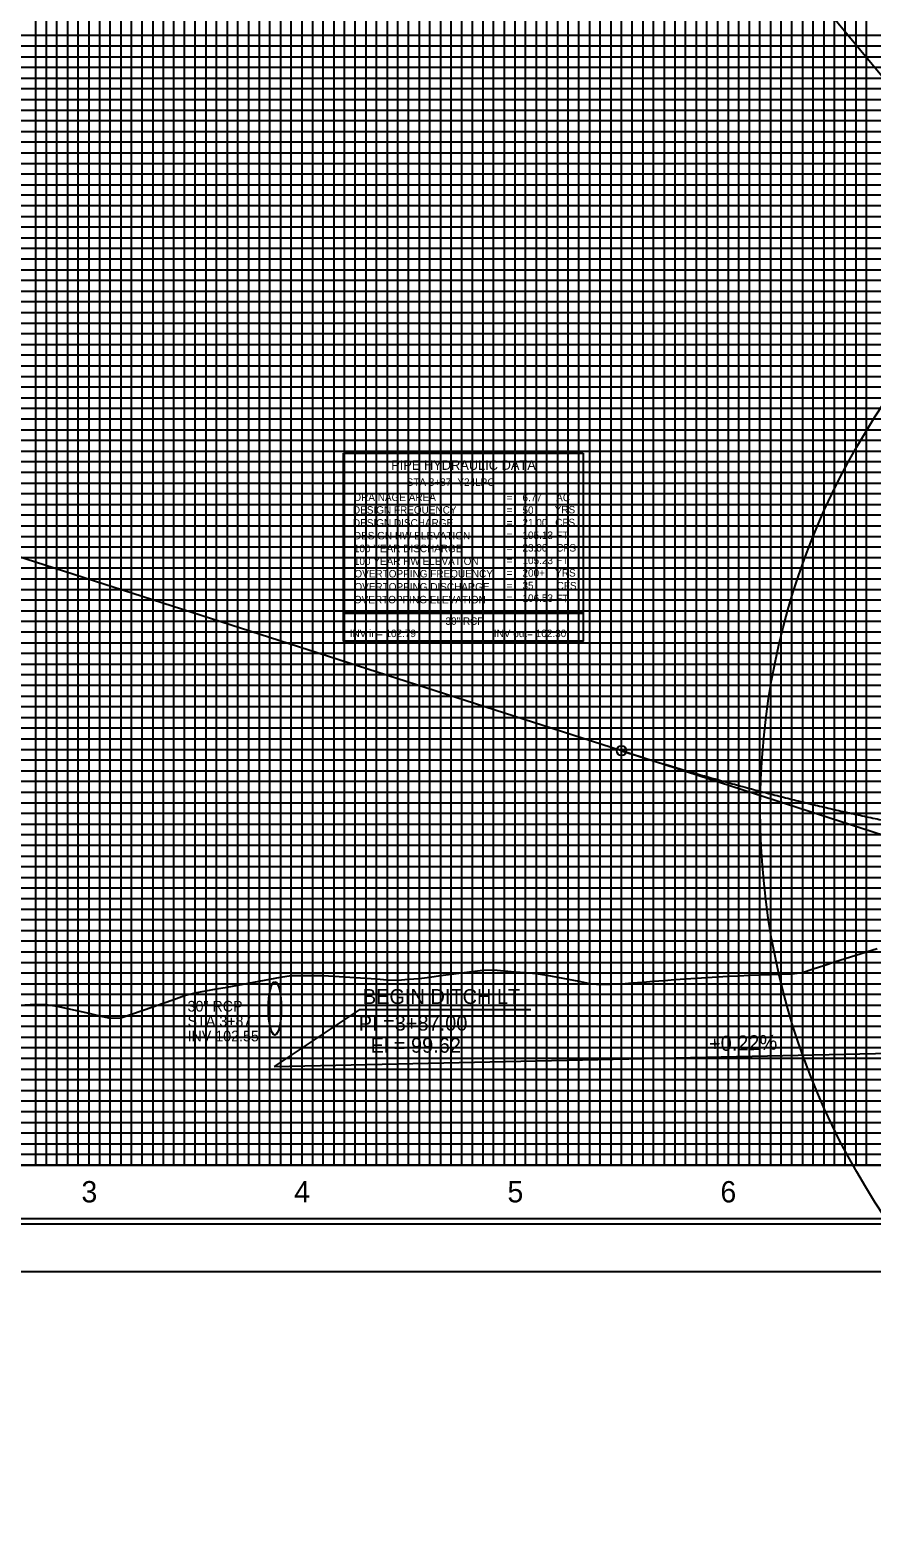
# Model space of a CAD drawing. Extents: x 2345490 to 2445302, y 465165 to 573888.
# Drawn here: x 2411168 to 2411563, y 523031 to 523738 of the extents above; entities that cross this region are included whole.
import ezdxf

# ---------------------------------------------------------------- set-up
doc = ezdxf.new("R2010")
doc.units = 0
for name, color, linetype in [('Old_Level_1', 7, 'Continuous'), ('Old_Level_18', 7, 'Continuous'), ('Old_Level_2', 7, 'Continuous'), ('Old_Level_3', 7, 'Continuous'), ('Old_Level_4', 7, 'Continuous'), ('Old_Level_41', 7, 'Continuous'), ('Old_Level_42', 7, 'Continuous'), ('Old_Level_43', 7, 'Continuous'), ('Old_Level_50', 7, 'Continuous'), ('Old_Level_51', 7, 'Continuous'), ('Old_Level_62', 7, 'Continuous'), ('Old_Level_63', 7, 'Continuous')]:
    doc.layers.add(name, color=color, linetype=linetype)

msp = doc.modelspace()

# ---------------------------------------------------------------- linework, layer by layer
at = {"layer": 'Old_Level_1'}
for points in [[(2411395.325, 523296.698), (2411400.325, 523296.28025), (2411405.325, 523295.859), (2411410.325, 523295.0405), (2411415.325, 523294.08975), (2411420.325, 523293.13575), (2411425.325, 523292.17875), (2411430.325, 523291.21925), (2411435.325, 523290.67475), (2411440.325, 523290.81275), (2411445.325, 523290.93675), (2411450.325, 523291.38475), (2411455.325, 523291.82125), (2411460.325, 523292.23725), (2411465.325, 523292.6325), (2411470.325, 523293.007), (2411475.325, 523293.36075), (2411480.325, 523293.69325), (2411485.325, 523294.00475), (2411490.325, 523294.295), (2411495.325, 523294.564), (2411500.325, 523294.8115), (2411505.325, 523295.03775), (2411510.325, 523295.24225), (2411515.325, 523295.42525), (2411520.325, 523295.5865), (2411525.325, 523295.72625), (2411530.325, 523296.289), (2411535.325, 523297.9575), (2411540.325, 523299.60925), (2411545.325, 523301.24425), (2411550.325, 523302.8615), (2411555.325, 523304.461), (2411560.325, 523306.042), (2411565.325, 523307.60375)], [(2411165.325, 523281.2105), (2411170.325, 523281.39525), (2411175.325, 523281.234), (2411180.325, 523280.5065), (2411185.325, 523279.378), (2411190.325, 523278.26325), (2411195.325, 523277.163), (2411200.325, 523276.01325), (2411205.325, 523274.81025), (2411210.325, 523275.07525), (2411215.325, 523276.74475), (2411220.325, 523278.4395), (2411225.325, 523280.15925), (2411230.325, 523281.90325), (2411235.325, 523283.67075), (2411240.325, 523285.4615), (2411245.325, 523286.84525), (2411250.325, 523287.71675), (2411255.325, 523288.597), (2411260.325, 523289.48575), (2411265.325, 523290.38325), (2411270.325, 523291.28875), (2411275.325, 523292.202), (2411280.325, 523293.123), (2411285.325, 523294.059), (2411290.325, 523294.87225), (2411295.325, 523294.89825), (2411300.325, 523294.92275), (2411305.325, 523294.8635), (2411310.325, 523294.60675), (2411315.325, 523294.318), (2411320.325, 523293.9975), (2411325.325, 523293.64525), (2411330.325, 523293.26125), (2411335.325, 523292.84575), (2411340.325, 523292.77925), (2411345.325, 523293.12), (2411350.325, 523293.44), (2411355.325, 523294.1505), (2411360.325, 523294.84575), (2411365.325, 523295.52575), (2411370.325, 523296.19025), (2411375.325, 523296.839), (2411380.325, 523297.47175), (2411385.325, 523297.523), (2411390.325, 523297.11225), (2411395.325, 523296.698)]]:
    msp.add_lwpolyline(points, dxfattribs=at)
at = {"layer": 'Old_Level_18'}
msp.add_lwpolyline([(2412345.325, 524230.9495), (2410845.325, 524230.9495), (2410845.325, 523180.9495), (2412345.325, 523180.9495)], close=True, dxfattribs=at)
at = {"layer": 'Old_Level_2'}
for p, q in [((2411087.325, 523515.7495), (2411445.325, 523400.394)), ((2411445.325, 523400.394), (2411642.70775, 523336.793))]:
    msp.add_line(p, q, dxfattribs=at)
msp.add_circle((2411445.325, 523400.394), 2.25, dxfattribs=at)
msp.add_spline([(2411445.325, 523400.394), (2411453.325, 523397.84575), (2411461.325, 523395.35625), (2411469.325, 523392.9255), (2411477.325, 523390.5535), (2411485.325, 523388.24025), (2411493.325, 523385.986), (2411501.325, 523383.7905), (2411509.325, 523381.654), (2411517.325, 523379.576), (2411525.325, 523377.557), (2411533.325, 523375.59675), (2411541.325, 523373.6955), (2411549.325, 523371.85275), (2411557.325, 523370.069), (2411565.325, 523368.34425), (2411573.325, 523366.678), (2411581.325, 523365.07075), (2411589.325, 523363.52225), (2411597.325, 523362.0325), (2411605.325, 523360.6015), (2411613.325, 523359.2295), (2411621.325, 523357.91625), (2411629.325, 523356.66175), (2411637.325, 523355.46625), (2411645.325, 523354.3295), (2411653.325, 523353.2515), (2411661.325, 523352.23225), (2411669.325, 523351.272), (2411677.325, 523350.3705), (2411685.325, 523349.52775), (2411693.325, 523348.74375), (2411701.325, 523348.01875), (2411709.325, 523347.3525), (2411717.325, 523346.745), (2411725.325, 523346.19625), (2411733.325, 523345.7065), (2411741.325, 523345.2755), (2411749.325, 523344.90325), (2411757.325, 523344.59), (2411765.325, 523344.33525), (2411773.325, 523344.1395), (2411781.325, 523344.00275), (2411789.325, 523343.9245), (2411797.325, 523343.90525), (2411805.325, 523343.94475), (2411813.325, 523344.043), (2411821.325, 523344.20025), (2411829.325, 523344.41625), (2411837.325, 523344.691), (2411845.325, 523345.0245)], degree=3, dxfattribs=at)
at = {"layer": 'Old_Level_3'}
for p, q in [((2411322.24661, 523278.74272), (2411282.325, 523252.1495)), ((2411402.79386, 523278.74272), (2411322.24661, 523278.74272)), ((2411282.325, 523252.1495), (2411800.325, 523263.4495))]:
    msp.add_line(p, q, dxfattribs=at)
at = {"layer": 'Old_Level_4'}
for p, q in [((2411314.85171, 523539.9715), (2411427.35171, 523539.9715)), ((2411314.85171, 523464.9715), (2411314.85171, 523539.9715)), ((2411427.35171, 523539.9715), (2411427.35171, 523464.9715)), ((2411427.35171, 523464.9715), (2411314.85171, 523464.9715))]:
    msp.add_line(p, q, dxfattribs=at)
msp.add_lwpolyline([(2411314.85171, 523464.9715), (2411427.35171, 523464.9715), (2411427.35171, 523451.7565), (2411314.85171, 523451.7565)], close=True, dxfattribs=at)
msp.add_ellipse((2411282.66201, 523279.45878), major_axis=(0, 12.5), ratio=0.238746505, dxfattribs=at)
at = {"layer": 'Old_Level_41'}
msp.add_line((2412345.325, 523205.9495), (2410845.325, 523205.9495), dxfattribs=at)
for points in [[(2411170.325, 524230.9495), (2411170.325, 523205.9495), (2411220.325, 523205.9495), (2411220.325, 524230.9495)], [(2411195.325, 524230.9495), (2411195.325, 523205.9495), (2411245.325, 523205.9495), (2411245.325, 524230.9495)], [(2411270.325, 524230.9495), (2411270.325, 523205.9495), (2411320.325, 523205.9495), (2411320.325, 524230.9495)], [(2411295.325, 524230.9495), (2411295.325, 523205.9495), (2411345.325, 523205.9495), (2411345.325, 524230.9495)], [(2411370.325, 524230.9495), (2411370.325, 523205.9495), (2411420.325, 523205.9495), (2411420.325, 524230.9495)], [(2411395.325, 524230.9495), (2411395.325, 523205.9495), (2411445.325, 523205.9495), (2411445.325, 524230.9495)], [(2411470.325, 524230.9495), (2411470.325, 523205.9495), (2411520.325, 523205.9495), (2411520.325, 524230.9495)], [(2411495.325, 524230.9495), (2411495.325, 523205.9495), (2411545.325, 523205.9495), (2411545.325, 524230.9495)], [(2412345.325, 523730.9495), (2410845.325, 523730.9495), (2410845.325, 523680.9495), (2412345.325, 523680.9495)], [(2412345.325, 523630.9495), (2410845.325, 523630.9495), (2410845.325, 523580.9495), (2412345.325, 523580.9495)], [(2412345.325, 523555.9495), (2410845.325, 523555.9495), (2410845.325, 523605.9495), (2412345.325, 523605.9495)], [(2412345.325, 523530.9495), (2410845.325, 523530.9495), (2410845.325, 523480.9495), (2412345.325, 523480.9495)], [(2412345.325, 523455.9495), (2410845.325, 523455.9495), (2410845.325, 523505.9495), (2412345.325, 523505.9495)], [(2412345.325, 523430.9495), (2410845.325, 523430.9495), (2410845.325, 523380.9495), (2412345.325, 523380.9495)], [(2412345.325, 523330.9495), (2410845.325, 523330.9495), (2410845.325, 523280.9495), (2412345.325, 523280.9495)], [(2412345.325, 523255.9495), (2410845.325, 523255.9495), (2410845.325, 523305.9495), (2412345.325, 523305.9495)], [(2412345.325, 523230.9495), (2410845.325, 523230.9495)]]:
    msp.add_lwpolyline(points, dxfattribs=at)
at = {"layer": 'Old_Level_42'}
for points in [[(2412345.325, 523655.9495), (2410845.325, 523655.9495), (2410845.325, 523705.9495), (2412345.325, 523705.9495)], [(2412345.325, 523355.9495), (2410845.325, 523355.9495), (2410845.325, 523405.9495), (2412345.325, 523405.9495)]]:
    msp.add_lwpolyline(points, dxfattribs=at)
at = {"layer": 'Old_Level_43'}
for points in [[(2411175.325, 524230.9495), (2411175.325, 523205.9495), (2411180.325, 523205.9495), (2411180.325, 524230.9495)], [(2411185.325, 524230.9495), (2411185.325, 523205.9495), (2411190.325, 523205.9495), (2411190.325, 524230.9495)], [(2411200.325, 524230.9495), (2411200.325, 523205.9495), (2411205.325, 523205.9495), (2411205.325, 524230.9495)], [(2411210.325, 524230.9495), (2411210.325, 523205.9495), (2411215.325, 523205.9495), (2411215.325, 524230.9495)], [(2411225.325, 524230.9495), (2411225.325, 523205.9495), (2411240.325, 523205.9495), (2411240.325, 524230.9495)], [(2411230.325, 524230.9495), (2411230.325, 523205.9495), (2411235.325, 523205.9495), (2411235.325, 524230.9495)], [(2411230.325, 524230.3495), (2411230.325, 523205.9495), (2411235.325, 523205.9495), (2411235.325, 524230.3495)], [(2411250.325, 524230.9495), (2411250.325, 523205.9495), (2411255.325, 523205.9495), (2411255.325, 524230.9495)], [(2411260.325, 524230.9495), (2411260.325, 523205.9495), (2411265.325, 523205.9495), (2411265.325, 524230.9495)], [(2411275.325, 524230.9495), (2411275.325, 523205.9495), (2411280.325, 523205.9495), (2411280.325, 524230.9495)], [(2411285.325, 524230.9495), (2411285.325, 523205.9495), (2411290.325, 523205.9495), (2411290.325, 524230.9495)], [(2411300.325, 524230.9495), (2411300.325, 523205.9495), (2411305.325, 523205.9495), (2411305.325, 524230.9495)], [(2411310.325, 524230.9495), (2411310.325, 523205.9495), (2411315.325, 523205.9495), (2411315.325, 524230.9495)], [(2411325.325, 524230.9495), (2411325.325, 523205.9495), (2411330.325, 523205.9495), (2411330.325, 524230.9495)], [(2411335.325, 524230.9495), (2411335.325, 523205.9495), (2411340.325, 523205.9495), (2411340.325, 524230.9495)], [(2411350.325, 524230.9495), (2411350.325, 523205.9495), (2411355.325, 523205.9495), (2411355.325, 524230.9495)], [(2411360.325, 524230.9495), (2411360.325, 523205.9495), (2411365.325, 523205.9495), (2411365.325, 524230.9495)], [(2411375.325, 524230.9495), (2411375.325, 523205.9495)], [(2411380.325, 524230.9495), (2411380.325, 523205.9495), (2411385.325, 523205.9495), (2411385.325, 524230.9495), (2411390.325, 524230.9495), (2411390.325, 523205.9495), (2411400.325, 523205.9495), (2411400.325, 524230.9495), (2411405.325, 524230.9495), (2411405.325, 523205.9495), (2411410.325, 523205.9495), (2411410.325, 524230.9495), (2411415.325, 524230.9495), (2411415.325, 523205.9495)], [(2411425.325, 523205.9495), (2411425.325, 524230.9495)], [(2411430.325, 524230.9495), (2411430.325, 523205.9495), (2411435.325, 523205.9495), (2411435.325, 524230.9495)], [(2411440.325, 524230.9495), (2411440.325, 523205.9495), (2411450.325, 523205.9495), (2411450.325, 524230.9495)], [(2411455.325, 524230.9495), (2411455.325, 523205.9495), (2411455.325, 523205.9495), (2411460.325, 523205.9495), (2411460.325, 524230.9495)], [(2411465.325, 524230.9495), (2411465.325, 523205.9495), (2411475.325, 523205.9495), (2411475.325, 524230.9495)], [(2411480.325, 524230.9495), (2411480.325, 523205.9495), (2411485.325, 523205.9495), (2411485.325, 524230.9495)], [(2411490.325, 524230.9495), (2411490.325, 523205.9495), (2411500.325, 523205.9495), (2411500.325, 524230.9495)], [(2411505.325, 524230.9495), (2411505.325, 523205.9495), (2411510.325, 523205.9495), (2411510.325, 524230.9495)], [(2411515.325, 524230.9495), (2411515.325, 523205.9495), (2411525.325, 523205.9495), (2411525.325, 524230.9495)], [(2411530.325, 524230.9495), (2411530.325, 523205.9495), (2411535.325, 523205.9495), (2411535.325, 524230.9495)], [(2411540.325, 524230.9495), (2411540.325, 523205.9495), (2411550.325, 523205.9495), (2411550.325, 524230.9495)], [(2411555.325, 524230.9495), (2411555.325, 523205.9495), (2411560.325, 523205.9495), (2411560.325, 524230.9495)], [(2412295.325, 523735.9495), (2410895.325, 523735.9495), (2410895.325, 523725.9495), (2412295.325, 523725.9495)], [(2412295.325, 523720.9495), (2410895.325, 523720.9495), (2410895.325, 523715.9495), (2412295.325, 523715.9495)], [(2412295.325, 523710.9495), (2410895.325, 523710.9495)], [(2410895.325, 523700.9495), (2412295.325, 523700.9495)], [(2412295.325, 523695.9495), (2410895.325, 523695.9495), (2410895.325, 523690.9495), (2412295.325, 523690.9495)], [(2412295.325, 523685.9495), (2410895.325, 523685.9495), (2410895.325, 523675.9495), (2412295.325, 523675.9495)], [(2412295.325, 523670.9495), (2410895.325, 523670.9495), (2410895.325, 523665.9495), (2412295.325, 523665.9495)], [(2412295.325, 523660.9495), (2410895.325, 523660.9495), (2410895.325, 523650.9495), (2412295.325, 523650.9495)], [(2412295.325, 523645.9495), (2410895.325, 523645.9495), (2410895.325, 523640.9495), (2412295.325, 523640.9495)], [(2412295.325, 523635.9495), (2410895.325, 523635.9495), (2410895.325, 523625.9495), (2412295.325, 523625.9495)], [(2412295.325, 523620.9495), (2410895.325, 523620.9495), (2410895.325, 523615.9495), (2412295.325, 523615.9495)], [(2412295.325, 523610.9495), (2410895.325, 523610.9495), (2410895.325, 523600.9495), (2412295.325, 523600.9495)], [(2412295.325, 523595.9495), (2410895.325, 523595.9495), (2410895.325, 523590.9495), (2412295.325, 523590.9495)], [(2412295.325, 523585.9495), (2410895.325, 523585.9495), (2410895.325, 523575.9495), (2412295.325, 523575.9495)], [(2412295.325, 523570.9495), (2410895.325, 523570.9495), (2410895.325, 523565.9495), (2412295.325, 523565.9495)], [(2412295.325, 523560.9495), (2410895.325, 523560.9495), (2410895.325, 523550.9495), (2412295.325, 523550.9495)], [(2412295.325, 523545.9495), (2410895.325, 523545.9495), (2410895.325, 523540.9495), (2412295.325, 523540.9495)], [(2412295.325, 523535.9495), (2410895.325, 523535.9495), (2410895.325, 523525.9495), (2412295.325, 523525.9495)], [(2412295.325, 523520.9495), (2410895.325, 523520.9495), (2410895.325, 523515.9495), (2412295.325, 523515.9495)], [(2412295.325, 523510.9495), (2410895.325, 523510.9495), (2410895.325, 523500.9495), (2412295.325, 523500.9495)], [(2412295.325, 523495.9495), (2410895.325, 523495.9495), (2410895.325, 523490.9495), (2412295.325, 523490.9495)], [(2412295.325, 523485.9495), (2410895.325, 523485.9495), (2410895.325, 523475.9495), (2412295.325, 523475.9495)], [(2412295.325, 523470.9495), (2410895.325, 523470.9495), (2410895.325, 523465.9495), (2412295.325, 523465.9495)], [(2412295.325, 523460.9495), (2410895.325, 523460.9495), (2410895.325, 523450.9495), (2412295.325, 523450.9495)], [(2412295.325, 523445.9495), (2410895.325, 523445.9495), (2410895.325, 523440.9495), (2412295.325, 523440.9495)], [(2412295.325, 523435.9495), (2410895.325, 523435.9495), (2410895.325, 523425.9495), (2412295.325, 523425.9495)], [(2412295.325, 523420.9495), (2410895.325, 523420.9495), (2410895.325, 523415.9495), (2412295.325, 523415.9495)], [(2412295.325, 523410.9495), (2410895.325, 523410.9495)], [(2410895.325, 523400.9495), (2412295.325, 523400.9495)], [(2412295.325, 523395.9495), (2410895.325, 523395.9495), (2410895.325, 523390.9495), (2412295.325, 523390.9495)], [(2412295.325, 523385.9495), (2410895.325, 523385.9495)], [(2410895.325, 523375.9495), (2412295.325, 523375.9495)], [(2412295.325, 523370.9495), (2410895.325, 523370.9495), (2410895.325, 523365.9495), (2412295.325, 523365.9495)], [(2412295.325, 523360.9495), (2410895.325, 523360.9495), (2410895.325, 523350.9495), (2412295.325, 523350.9495)], [(2412295.325, 523345.9495), (2410895.325, 523345.9495), (2410895.325, 523340.9495), (2412295.325, 523340.9495)], [(2412295.325, 523335.9495), (2410895.325, 523335.9495), (2410895.325, 523325.9495), (2412295.325, 523325.9495)], [(2412295.325, 523320.9495), (2410895.325, 523320.9495), (2410895.325, 523315.9495), (2412295.325, 523315.9495)], [(2412295.325, 523310.9495), (2410895.325, 523310.9495), (2410895.325, 523300.9495), (2412295.325, 523300.9495)], [(2412295.325, 523295.9495), (2410895.325, 523295.9495), (2410895.325, 523290.9495), (2412295.325, 523290.9495)], [(2412295.325, 523285.9495), (2410895.325, 523285.9495), (2410895.325, 523275.9495), (2412295.325, 523275.9495)], [(2412295.325, 523270.9495), (2410895.325, 523270.9495), (2410895.325, 523265.9495), (2412295.325, 523265.9495)], [(2412295.325, 523260.9495), (2410895.325, 523260.9495), (2410895.325, 523250.9495), (2412295.325, 523250.9495)], [(2412295.325, 523245.9495), (2410895.325, 523245.9495), (2410895.325, 523240.9495), (2412295.325, 523240.9495)], [(2412295.325, 523235.9495), (2410895.325, 523235.9495), (2410895.325, 523225.9495), (2412295.325, 523225.9495)], [(2412295.325, 523220.9495), (2410895.325, 523220.9495), (2410895.325, 523215.9495), (2412295.325, 523215.9495)], [(2412295.325, 523210.9495), (2410895.325, 523210.9495)]]:
    msp.add_lwpolyline(points, dxfattribs=at)
at = {"layer": 'Old_Level_50'}
msp.add_lwpolyline([(2412357.825, 524233.4995), (2410691.325, 524233.4995), (2410691.325, 523178.3995), (2412357.825, 523178.3995)], close=True, dxfattribs=at)
at = {"layer": 'Old_Level_51'}
msp.add_lwpolyline([(2412362.325, 524255.9495), (2410678.325, 524255.9495), (2410678.325, 523155.9495), (2412362.325, 523155.9495)], close=True, dxfattribs=at)
at = {"layer": 'Old_Level_62'}
msp.add_line((2411634.29674, 523636.10645), (2410433.44219, 525086.84544), dxfattribs=at)
msp.add_circle((2411852.2258, 523372.82877), 341.77216, dxfattribs=at)
at = {"layer": 'Old_Level_63'}
msp.add_line((2410895.325, 523205.9495), (2412133.8245, 523205.9495), dxfattribs=at)

# ---------------------------------------------------------------- texts
at = {"layer": 'Old_Level_3'}
for s, height, rotation, p in [('BEGIN DITCH LT', 7.0000005, 360, (2411323.95132, 523281.5404)), ('30" RCP', 4.999999, 0.00003889, (2411241.70895, 523277.99468)), ('STA 3+87', 4.999999, 0.00003889, (2411241.70896, 523270.99468)), ('PI =3+87.00', 7.0000005, 360, (2411322.01116, 523269.04337)), ('INV 102.55', 4.999999, 0.00003889, (2411241.70896, 523263.99468)), ('El = 99.62', 7.000001, 360, (2411327.57327, 523258.6773)), ('+0.22%', 7.000001, 1.26405276, (2411486.48512, 523259.40574))]:
    msp.add_text(s, height=height, rotation=rotation, dxfattribs=at).set_placement(p)
at = {"layer": 'Old_Level_4'}
for s, height, p in [('PIPE HYDRAULIC DATA', 4.49985, (2411337.25171, 523532.1465)), ('STA 3+87 -Y24LPC-', 3.4998, (2411344.50521, 523524.64625)), ('DRAINAGE AREA', 3.49995, (2411319.75171, 523517.5215)), ('6.77', 3.49995, (2411398.86221, 523517.42105)), ('AC', 3.49995, (2411414.67671, 523517.4215)), ('DESIGN FREQUENCY', 3.49995, (2411319.30171, 523511.5965)), ('=        ', 3.49995, (2411391.40171, 523517.4215)), ('=        ', 3.49995, (2411391.40171, 523511.5215)), ('50', 3.49995, (2411398.86221, 523511.5211)), ('YRS', 3.49995, (2411413.97671, 523511.7215)), ('DESIGN DISCHARGE', 3.49995, (2411319.30171, 523505.5215)), ('=        ', 3.49995, (2411391.40171, 523505.6215)), ('21.00', 3.49995, (2411398.86221, 523505.62115)), ('CFS', 3.49995, (2411414.20171, 523505.6965)), ('DESIGN HW ELEVATION', 3.49995, (2411319.75171, 523499.5215)), ('=        ', 3.49995, (2411391.40171, 523499.7215)), ('105.13', 3.49995, (2411398.86221, 523499.7212)), ('FT', 3.49995, (2411414.67671, 523499.7215)), ('100 YEAR DISCHARGE', 3.49995, (2411319.75171, 523493.5215)), ('=        ', 3.49995, (2411391.40171, 523493.8215)), ('23.00', 3.49995, (2411398.86221, 523493.82125)), ('CFS', 3.49995, (2411414.67671, 523493.8215)), ('100 YEAR HW ELEVATION', 3.49995, (2411319.75171, 523487.5215)), ('OVERTOPPING FREQUENCY', 3.49995, (2411319.97671, 523481.6715)), ('=        ', 3.49995, (2411391.40171, 523487.9215)), ('200+', 3.49995, (2411398.86221, 523482.02135)), ('105.23', 3.49995, (2411398.86221, 523487.9213)), ('YRS', 3.49995, (2411414.20171, 523482.0715)), ('FT', 3.49995, (2411414.67671, 523487.9215)), ('OVERTOPPING DISCHARGE', 3.49995, (2411319.97671, 523475.5465)), ('=        ', 3.49995, (2411391.40171, 523482.0215)), ('=        ', 3.49995, (2411391.40171, 523476.1215)), ('35', 3.49995, (2411398.86221, 523476.1214)), ('CFS', 3.49995, (2411414.90171, 523476.0465)), ('OVERTOPPING ELEVATION', 3.49995, (2411319.75171, 523469.5215)), ('=        ', 3.49995, (2411391.40171, 523470.2215)), ('106.53', 3.49995, (2411398.86221, 523470.22145)), ('FT', 3.49995, (2411414.67671, 523470.0215)), ('INV in= 102.79', 3.4998, (2411317.78421, 523453.6835)), ('30" RCP', 3.4998, (2411362.73571, 523459.43075)), ('INV out= 102.30', 3.4998, (2411385.46096, 523453.6835))]:
    msp.add_text(s, height=height, dxfattribs=at).set_placement(p)
at = {"layer": 'Old_Level_62'}
for s, p in [('3', (2411191.88875, 523188.4495)), ('4', (2411291.731, 523188.4495)), ('5', (2411391.8235, 523188.4495)), ('6', (2411491.7645, 523188.4495))]:
    msp.add_text(s, height=10, dxfattribs=at).set_placement(p)

doc.saveas('drawing.dxf')
